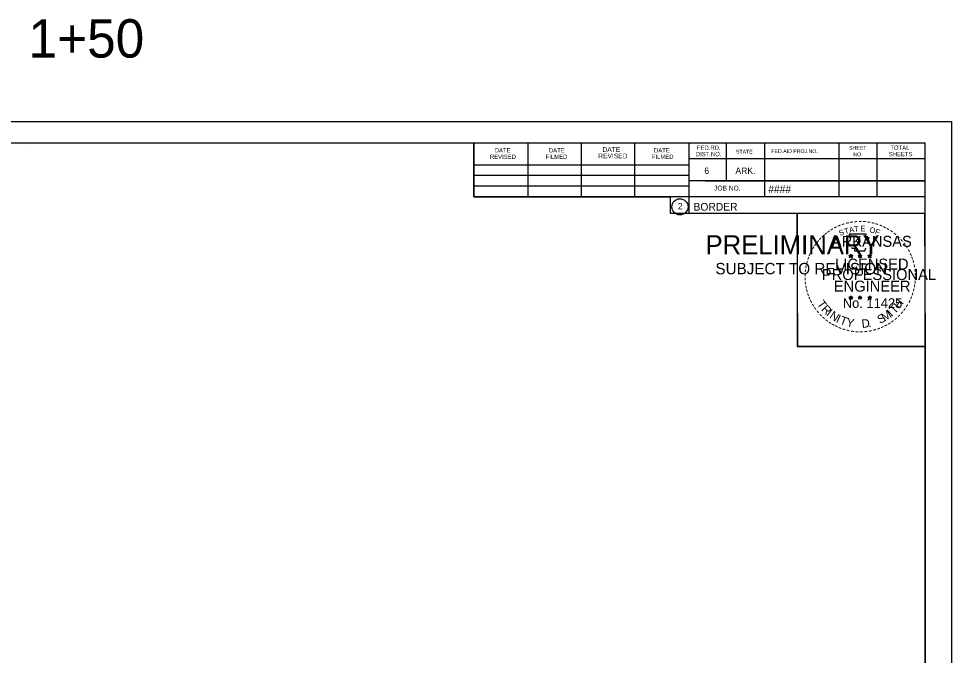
# Model space of a CAD drawing. Extents: x -70 to 701944, y -4 to 666871.
# Drawn here: x 667055.7 to 667225.7, y 658980.3 to 659096.4 of the extents above; entities that cross this region are included whole.
import ezdxf

# ---------------------------------------------------------------- set-up
doc = ezdxf.new("R2010")
doc.units = 0
for name, color, linetype in [('R_Axis Annot', 7, 'Continuous'), ('R_Border', 7, 'Continuous'), ('R_Border PE', 7, 'Continuous'), ('R_Border Prem', 7, 'Continuous'), ('R_No Plot', 7, 'Continuous')]:
    doc.layers.add(name, color=color, linetype=linetype)

msp = doc.modelspace()

# ---------------------------------------------------------------- linework, layer by layer
at = {"layer": 'R_Border'}
for p, q in [((666904.75, 659073.74), (667220.93, 659073.74)), ((667057.27, 659073.48), (667057.27, 659073.48)), ((667057.27, 659073.48), (667057.27, 659073.48)), ((667138.67, 659063.86), (667138.67, 659073.74)), ((667148.53, 659063.86), (667148.53, 659073.54)), ((667158.29, 659063.86), (667158.29, 659073.54)), ((667167.97, 659063.86), (667167.97, 659073.54)), ((667177.83, 659073.74), (667177.83, 659060.94)), ((667184.67, 659073.74), (667184.67, 659066.8)), ((667191.61, 659073.74), (667191.61, 659063.86)), ((667205.19, 659073.74), (667205.19, 659063.86)), ((667212.13, 659073.74), (667212.13, 659063.86)), ((667220.93, 658868.28), (667220.93, 659073.74)), ((667138.67, 659069.72), (667177.83, 659069.72)), ((667220.93, 659070.8), (667177.83, 659070.8)), ((667220.93, 659070.82), (667220.93, 659070.82)), ((667138.67, 659067.86), (667177.83, 659067.86)), ((667220.93, 659066.8), (667177.83, 659066.8)), ((667180.79, 659066.8), (667220.93, 659066.8)), ((667138.67, 659063.86), (667138.67, 659065.92)), ((667138.67, 659065.92), (667177.83, 659065.92)), ((667220.93, 659063.86), (667138.67, 659063.86)), ((667177.83, 659060.94), (667220.93, 659060.94))]:
    msp.add_line(p, q, dxfattribs=at)
msp.add_circle((667176.22, 659062.07), 1.47, dxfattribs=at)
at = {"layer": 'R_Border PE'}
for p, q in [((667207.02, 659053.19), (667207.37, 659053.08)), ((667207.02, 659053.19), (667207.27, 659053.15)), ((667207.02, 659053.19), (667207.26, 659053.07)), ((667207.15, 659052.79), (667207.37, 659053.08)), ((667207.15, 659052.79), (667207.28, 659053.03)), ((667207.15, 659052.79), (667207.37, 659053)), ((667207.37, 659053.45), (667207.33, 659053.2)), ((667207.37, 659053.08), (667207.37, 659053.45)), ((667207.37, 659053.45), (667207.42, 659053.2)), ((667207.71, 659053.19), (667207.37, 659053.08)), ((667207.58, 659052.79), (667207.37, 659053.08)), ((667207.58, 659052.79), (667207.37, 659053)), ((667207.71, 659053.19), (667207.43, 659053.14)), ((667207.58, 659052.79), (667207.44, 659053.08)), ((667207.71, 659053.19), (667207.51, 659053.09)), ((667208.69, 659053.19), (667209.04, 659053.08)), ((667208.69, 659053.19), (667208.94, 659053.15)), ((667208.69, 659053.19), (667208.93, 659053.07)), ((667208.82, 659052.79), (667209.04, 659053.08)), ((667208.82, 659052.79), (667208.95, 659053.03)), ((667208.82, 659052.79), (667209.04, 659053)), ((667209.04, 659053.45), (667209, 659053.2)), ((667209.04, 659053.08), (667209.04, 659053.45)), ((667209.04, 659053.45), (667209.09, 659053.2)), ((667209.38, 659053.19), (667209.04, 659053.08)), ((667209.25, 659052.79), (667209.04, 659053.08)), ((667209.25, 659052.79), (667209.04, 659053)), ((667209.38, 659053.19), (667209.1, 659053.14)), ((667209.25, 659052.79), (667209.11, 659053.08)), ((667209.38, 659053.19), (667209.18, 659053.09)), ((667210.45, 659053.18), (667210.8, 659053.07)), ((667210.45, 659053.18), (667210.71, 659053.14)), ((667210.45, 659053.18), (667210.69, 659053.06)), ((667210.59, 659052.77), (667210.8, 659053.07)), ((667210.59, 659052.77), (667210.71, 659053.02)), ((667210.59, 659052.77), (667210.8, 659052.99)), ((667210.8, 659053.44), (667210.76, 659053.18)), ((667210.8, 659053.07), (667210.8, 659053.44)), ((667210.8, 659053.44), (667210.85, 659053.19)), ((667211.15, 659053.18), (667210.8, 659053.07)), ((667211.01, 659052.77), (667210.8, 659053.07)), ((667211.01, 659052.77), (667210.8, 659052.99)), ((667211.15, 659053.18), (667210.86, 659053.13)), ((667211.01, 659052.77), (667210.88, 659053.06)), ((667211.15, 659053.18), (667210.94, 659053.08)), ((667207.36, 659045.87), (667207.32, 659045.62)), ((667207.36, 659045.51), (667207.36, 659045.87)), ((667207.36, 659045.87), (667207.41, 659045.62)), ((667209.03, 659045.87), (667208.99, 659045.62)), ((667209.03, 659045.51), (667209.03, 659045.87)), ((667209.03, 659045.87), (667209.08, 659045.62)), ((667210.8, 659045.86), (667210.76, 659045.61)), ((667210.8, 659045.5), (667210.8, 659045.86)), ((667210.8, 659045.86), (667210.85, 659045.61)), ((667207.01, 659045.62), (667207.36, 659045.51)), ((667207.01, 659045.62), (667207.27, 659045.58)), ((667207.01, 659045.62), (667207.25, 659045.5)), ((667207.15, 659045.21), (667207.36, 659045.51)), ((667207.15, 659045.21), (667207.27, 659045.46)), ((667207.15, 659045.21), (667207.36, 659045.43)), ((667207.71, 659045.62), (667207.36, 659045.51)), ((667207.58, 659045.21), (667207.36, 659045.51)), ((667207.58, 659045.21), (667207.36, 659045.43)), ((667207.71, 659045.62), (667207.42, 659045.57)), ((667207.58, 659045.21), (667207.44, 659045.5)), ((667207.71, 659045.62), (667207.51, 659045.52)), ((667208.68, 659045.62), (667209.03, 659045.51)), ((667208.68, 659045.62), (667208.94, 659045.58)), ((667208.68, 659045.62), (667208.92, 659045.5)), ((667208.82, 659045.21), (667209.03, 659045.51)), ((667208.82, 659045.21), (667208.94, 659045.46)), ((667208.82, 659045.21), (667209.03, 659045.43)), ((667209.38, 659045.62), (667209.03, 659045.51)), ((667209.25, 659045.21), (667209.03, 659045.51)), ((667209.25, 659045.21), (667209.03, 659045.43)), ((667209.38, 659045.62), (667209.09, 659045.57)), ((667209.25, 659045.21), (667209.11, 659045.5)), ((667209.38, 659045.62), (667209.18, 659045.52)), ((667210.45, 659045.61), (667210.8, 659045.5)), ((667210.45, 659045.61), (667210.7, 659045.57)), ((667210.45, 659045.61), (667210.69, 659045.49)), ((667210.58, 659045.2), (667210.8, 659045.5)), ((667210.58, 659045.2), (667210.71, 659045.45)), ((667210.58, 659045.2), (667210.8, 659045.42)), ((667211.15, 659045.61), (667210.8, 659045.5)), ((667211.01, 659045.2), (667210.8, 659045.5)), ((667211.01, 659045.2), (667210.8, 659045.42)), ((667211.15, 659045.61), (667210.86, 659045.56)), ((667211.01, 659045.2), (667210.88, 659045.49)), ((667211.15, 659045.61), (667210.94, 659045.51))]:
    msp.add_line(p, q, dxfattribs=at)
for points in [[(667207.06, 659057.07), (667207.33, 659056.24)], [(667210.57, 659056.15), (667210.71, 659056.43), (667210.03, 659056.41), (667210.18, 659057.07), (667207.06, 659057.07)], [(667207.55, 659054.65), (667207.55, 659054.56), (667208.11, 659054.54), (667208.06, 659054.07), (667209.93, 659054.07), (667210.13, 659054.61)], [(667207.37, 659053.45), (667207.58, 659052.79), (667207.02, 659053.19), (667207.71, 659053.19), (667207.15, 659052.79), (667207.37, 659053.45)], [(667209.04, 659053.45), (667209.25, 659052.79), (667208.69, 659053.19), (667209.38, 659053.19), (667208.82, 659052.79), (667209.04, 659053.45)], [(667210.8, 659053.44), (667211.01, 659052.77), (667210.45, 659053.18), (667211.15, 659053.18), (667210.59, 659052.77), (667210.8, 659053.44)], [(667207.36, 659045.87), (667207.58, 659045.21), (667207.01, 659045.62), (667207.71, 659045.62), (667207.15, 659045.21), (667207.36, 659045.87)], [(667209.03, 659045.87), (667209.25, 659045.21), (667208.68, 659045.62), (667209.38, 659045.62), (667208.82, 659045.21), (667209.03, 659045.87)], [(667210.8, 659045.86), (667211.01, 659045.2), (667210.45, 659045.61), (667211.15, 659045.61), (667210.58, 659045.2), (667210.8, 659045.86)]]:
    msp.add_lwpolyline(points, dxfattribs=at)
for centre, radius in [((667207.37, 659053.08), 0.172), ((667207.37, 659053.08), 0.145), ((667207.37, 659053.08), 0.116), ((667207.37, 659053.08), 0.0991), ((667207.37, 659053.08), 0.0747), ((667207.37, 659053.08), 0.0495), ((667207.37, 659053.08), 0.0296), ((667209.04, 659053.08), 0.172), ((667209.04, 659053.08), 0.145), ((667209.04, 659053.08), 0.116), ((667209.04, 659053.08), 0.0991), ((667209.04, 659053.08), 0.0747), ((667209.04, 659053.08), 0.0495), ((667209.04, 659053.08), 0.0296), ((667210.8, 659053.07), 0.172), ((667210.8, 659053.07), 0.145), ((667210.8, 659053.07), 0.116), ((667210.8, 659053.07), 0.0991), ((667210.8, 659053.07), 0.0747), ((667210.8, 659053.07), 0.0495), ((667210.8, 659053.07), 0.0296), ((667207.36, 659045.51), 0.172), ((667207.36, 659045.51), 0.145), ((667207.36, 659045.51), 0.116), ((667207.36, 659045.51), 0.0991), ((667207.36, 659045.51), 0.0747), ((667207.36, 659045.51), 0.0495), ((667207.36, 659045.51), 0.0296), ((667209.03, 659045.51), 0.172), ((667209.03, 659045.51), 0.145), ((667209.03, 659045.51), 0.116), ((667209.03, 659045.51), 0.0991), ((667209.03, 659045.51), 0.0747), ((667209.03, 659045.51), 0.0495), ((667209.03, 659045.51), 0.0296), ((667210.8, 659045.5), 0.172), ((667210.8, 659045.5), 0.145), ((667210.8, 659045.5), 0.116), ((667210.8, 659045.5), 0.0991), ((667210.8, 659045.5), 0.0747), ((667210.8, 659045.5), 0.0495), ((667210.8, 659045.5), 0.0296)]:
    msp.add_circle(centre, radius, dxfattribs=at)
at = {"layer": 'R_No Plot'}
for p, q in [((666892.35, 659077.63), (667225.69, 659077.63)), ((667196.97, 659038.48), (667196.97, 659038.48))]:
    msp.add_line(p, q, dxfattribs=at)
for points in [[(666892.35, 659077.63), (667225.69, 659077.63), (667225.69, 658864.3), (666892.35, 658864.3)], [(667138.67, 659073.74), (667138.67, 659063.86), (667174.41, 659063.86), (667174.41, 659060.94), (667197.6, 659060.94), (667197.6, 659036.61), (667220.93, 659036.61), (667220.93, 658868.28), (666904.75, 658868.28), (666904.75, 659073.74)], [(667197.6, 659060.94), (667220.81, 659060.94), (667220.93, 659036.61), (667197.73, 659036.61)]]:
    msp.add_lwpolyline(points, close=True, dxfattribs=at)

# ---------------------------------------------------------------- texts
at = {"layer": 'R_Axis Annot'}
msp.add_text('1+50', height=7, dxfattribs=at).set_placement((667057.5, 659089.26))
at = {"layer": 'R_Border'}
for s, height, p in [('FED.RD.', 0.782, (667179.31, 659072.46)), ('SHEET', 0.684, (667207.05, 659072.46)), ('TOTAL', 0.782, (667214.57, 659072.46)), ('REVISED', 0.782, (667141.59, 659070.8)), ('DATE', 0.782, (667142.47, 659071.98)), ('FILMED', 0.782, (667151.75, 659070.8)), ('DATE', 0.782, (667152.33, 659071.98)), ('REVISED', 0.879, (667161.33, 659070.9)), ('DATE', 0.879, (667162.11, 659072.08)), ('FILMED', 0.782, (667171.09, 659070.8)), ('DATE', 0.782, (667171.49, 659071.98)), ('DIST.NO.', 0.782, (667179.11, 659071.28)), ('STATE', 0.684, (667186.43, 659071.78)), ('FED.AID PROJ.NO.', 0.684, (667192.89, 659071.88)), ('NO.', 0.684, (667207.83, 659071.28)), ('SHEETS', 0.782, (667214.29, 659071.28)), ('6', 1.17, (667180.67, 659068.06)), ('ARK.', 1.172, (667186.33, 659068.06)), ('JOB NO.', 0.879, (667182.43, 659065.04)), ('####', 1.4, (667192.31, 659064.6)), ('2', 1.17, (667175.84, 659061.59)), ('BORDER', 1.4, (667178.7, 659061.37))]:
    msp.add_text(s, height=height, rotation=360, dxfattribs=at).set_placement(p)
at = {"layer": 'R_Border PE'}
for s, height, rotation, p in [('-', 1.6, 10.2193, (667207.24, 659058.6)), ('-', 1.6, 5.8968, (667207.96, 659058.71)), ('-', 1.6, 0.1862, (667208.74, 659058.78)), ('-', 1.6, 357.743, (667209.46, 659058.77)), ('-', 1.6, 352.1617, (667210.2, 659058.71)), ('-', 1.6, 36.2317, (667203.37, 659056.85)), ('-', 1.6, 34.0636, (667203.94, 659057.24)), ('-', 1.6, 28.7918, (667204.54, 659057.61)), ('-', 1.6, 24.3072, (667205.17, 659057.93)), ('S', 1, 21.594, (667205.41, 659056.75)), ('-', 1.6, 19.1761, (667205.81, 659058.2)), ('T', 1, 16.4036, (667206.33, 659057.08)), ('-', 1.6, 13.6301, (667206.56, 659058.44)), ('A', 1, 11.2132, (667207.15, 659057.33)), ('T', 1, 6.0228, (667208, 659057.5)), ('E', 1, 0.8323, (667209.11, 659057.61)), ('O', 1, 350.4515, (667210.71, 659057.4)), ('-', 1.6, 347.2049, (667210.92, 659058.6)), ('F', 1, 340.0707, (667211.67, 659057.17)), ('-', 1.6, 342.3362, (667211.56, 659058.45)), ('-', 1.6, 337.8551, (667212.29, 659058.22)), ('-', 1.6, 334.1211, (667212.92, 659057.95)), ('-', 1.6, 329.6409, (667213.5, 659057.67)), ('-', 1.6, 325.8627, (667214.15, 659057.31)), ('-', 1.6, 50.6142, (667201.61, 659055.09)), ('-', 1.6, 48.423, (667202.01, 659055.57)), ('-', 1.6, 42.9622, (667202.46, 659056.05)), ('-', 1.6, 38.9507, (667202.89, 659056.47)), ('ARKANSAS', 2, 360, (667203.91, 659054.78)), ('-', 1.6, 320.5297, (667214.76, 659056.88)), ('-', 1.6, 315.5786, (667215.35, 659056.39)), ('-', 1.6, 309.8797, (667215.92, 659055.84)), ('-', 1.6, 58.0706, (667200.87, 659053.99)), ('-', 1.6, 54.2325, (667201.19, 659054.52)), ('-', 1.6, 306.6522, (667216.45, 659055.24)), ('-', 1.4, 303.6753, (667216.93, 659054.67)), ('-', 1.6, 299.6684, (667217.25, 659054.07)), ('-', 1.6, 72.3945, (667200.08, 659052.14)), ('-', 1.6, 67.7743, (667200.3, 659052.77)), ('-', 1.6, 62.8713, (667200.55, 659053.38)), ('LICENSED', 2, 360, (667204.51, 659050.63)), ('DWB', 0.01, 360, (667207.35, 659053.08)), ('DWB', 0.01, 360, (667209.02, 659053.08)), ('DWB', 0.01, 360, (667210.79, 659053.07)), ('-', 1.6, 294.6628, (667217.58, 659053.45)), ('-', 1.6, 290.5728, (667217.83, 659052.88)), ('-', 1.6, 81.2013, (667199.75, 659050.71)), ('-', 1.6, 75.461, (667199.88, 659051.43)), ('-', 1.6, 285.1233, (667218.07, 659052.3)), ('-', 1.6, 280.5493, (667218.27, 659051.56)), ('-', 1.6, 89.0622, (667199.65, 659049.32)), ('-', 1.6, 85.1863, (667199.67, 659050.02)), ('PROFESSIONAL', 2, 360, (667202.09, 659048.73)), ('-', 1.6, 276.5962, (667218.43, 659050.79)), ('-', 1.6, 274.3301, (667218.49, 659050.07)), ('-', 1.6, 269.9407, (667218.52, 659049.43)), ('-', 1.6, 94.1959, (667199.68, 659048.6)), ('-', 1.6, 98.9479, (667199.75, 659047.93)), ('-', 1.6, 101.7149, (667199.89, 659047.2)), ('ENGINEER', 2, 360, (667204.27, 659046.61)), ('-', 1.6, 260.9953, (667218.43, 659048.11)), ('-', 1.6, 263.5172, (667218.51, 659048.77)), ('-', 1.6, 105.4578, (667200.05, 659046.6)), ('-', 1.6, 109.0874, (667200.27, 659045.97)), ('-', 1.6, 252.8681, (667218.14, 659046.72)), ('-', 1.6, 255.7626, (667218.32, 659047.44)), ('-', 1.6, 114.0643, (667200.52, 659045.37)), ('-', 1.6, 115.7289, (667200.82, 659044.76)), ('-', 1.6, 120.4471, (667201.18, 659044.17)), ('T', 1.54, 306.0406, (667201.12, 659044.35)), ('R', 1.54, 314.005, (667201.89, 659043.3)), ('No. 11425', 1.757, 360, (667205.9, 659043.65)), ('DWB', 0.01, 360, (667207.35, 659045.5)), ('DWB', 0.01, 360, (667209.02, 659045.5)), ('DWB', 0.01, 360, (667210.79, 659045.49)), ('T', 1.54, 46.6444, (667215.35, 659042.44)), ('H', 1.54, 54.6088, (667216.24, 659043.38)), ('-', 1.6, 239.0712, (667217.26, 659044.66)), ('-', 1.6, 244.6197, (667217.66, 659045.41)), ('-', 1.6, 247.8887, (667217.92, 659046.04)), ('-', 1.6, 125.8934, (667201.58, 659043.61)), ('-', 1.6, 130.7181, (667202.05, 659043.06)), ('-', 1.6, 134.2238, (667202.56, 659042.51)), ('I', 1.54, 321.9694, (667202.79, 659042.37)), ('N', 1.54, 326.5002, (667203.35, 659041.9)), ('I', 1.54, 335.3603, (667204.56, 659041.11)), ('S', 1.54, 26.9312, (667212.67, 659040.71)), ('M', 1.54, 32.6563, (667213.51, 659041.12)), ('I', 1.54, 42.1136, (667214.79, 659041.96)), ('-', 1.6, 225.7653, (667215.95, 659042.88)), ('-', 1.6, 231.2538, (667216.43, 659043.44)), ('-', 1.6, 233.8452, (667216.86, 659044.01)), ('-', 1.6, 138.9338, (667203.09, 659042.05)), ('-', 1.6, 144.6463, (667203.64, 659041.64)), ('-', 1.6, 148.0898, (667204.21, 659041.27)), ('-', 1.6, 151.5704, (667204.78, 659040.95)), ('T', 1.54, 339.8912, (667205.22, 659040.78)), ('Y', 1.54, 347.8556, (667206.44, 659040.34)), ('D', 1.54, 6.3969, (667209.42, 659039.98)), ('-', 1.6, 212.2491, (667214.35, 659041.51)), ('-', 1.6, 215.7363, (667214.88, 659041.9)), ('-', 1.6, 221.0851, (667215.43, 659042.37)), ('-', 1.6, 154.6002, (667205.31, 659040.7)), ('-', 1.6, 158.5612, (667205.93, 659040.44)), ('-', 1.6, 162.7983, (667206.62, 659040.23)), ('-', 1.6, 167.5555, (667207.33, 659040.07)), ('-', 1.6, 173.1155, (667208.1, 659039.96)), ('-', 1.6, 176.5183, (667208.85, 659039.9)), ('-', 1.6, 181.5918, (667209.6, 659039.92)), ('-', 1.6, 185.8167, (667210.41, 659040)), ('-', 1.6, 191.2858, (667211.14, 659040.13)), ('.', 1.54, 13.7642, (667210.62, 659040.11)), ('-', 1.6, 195.4743, (667211.87, 659040.33)), ('-', 1.6, 200.7184, (667212.55, 659040.57)), ('-', 1.6, 204.2516, (667213.17, 659040.85)), ('-', 1.6, 207.3568, (667213.79, 659041.16))]:
    msp.add_text(s, height=height, rotation=rotation, dxfattribs=at).set_placement(p)
at = {"layer": 'R_Border Prem'}
for s, height, p in [('PRELIMINARY', 3.5, (667180.88, 659053.4)), ('DWB', 0.01, (667181.63, 659055.25)), ('SUBJECT TO REVISION', 2.0751, (667182.69, 659049.77))]:
    msp.add_text(s, height=height, rotation=360, dxfattribs=at).set_placement(p)

doc.saveas('drawing.dxf')
